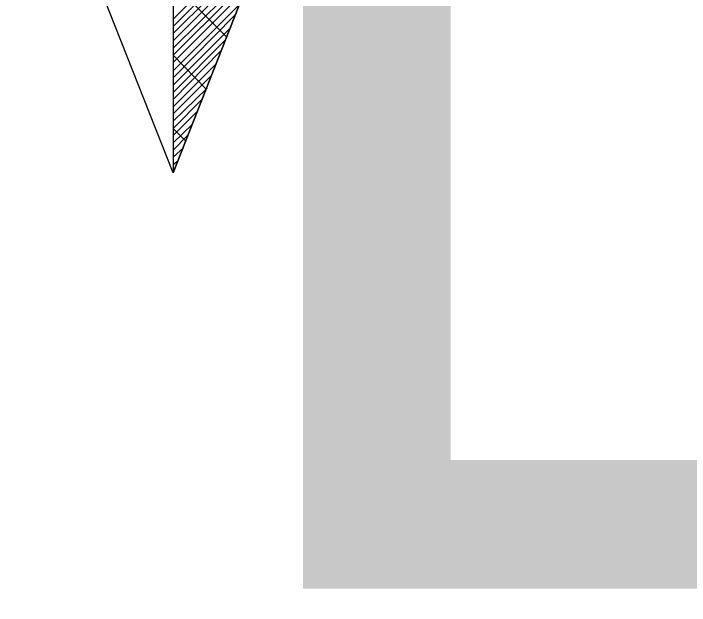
# Model space of a CAD drawing. Extents: x -729889 to -691139, y -995431 to -974354.
# Drawn here: x -726182.519 to -726181.377, y -978353.36 to -978352.36 of the extents above; entities that cross this region are included whole.
import ezdxf

# ---------------------------------------------------------------- set-up
doc = ezdxf.new("R2010")
doc.units = 0
for name, color, linetype in [('Atributy', 7, 'Continuous'), ('Svítidlo vestavné a přisazené venkovní', 7, 'Continuous'), ('Světelný bod se zemním svítidlem', 7, 'Continuous')]:
    doc.layers.add(name, color=color, linetype=linetype)

# ---------------------------------------------------------------- blocks, each defined once
blk = doc.blocks.new('Světlo')
at = {"layer": 'Světelný bod se zemním svítidlem'}
for p, q in [((0, 1.6939), (0, -1.3043)), ((0, 0), (0, -1.3043)), ((0, -1.3043), (0.3687, -0.3687)), ((0, -1.3043), (0.3687, -0.3687)), ((0, -1.3043), (-0.2696, -0.6209)), ((0.2696, -0.6209), (0, -1.3043)), ((0, -1.0452), (0.1687, -0.8765)), ((0, -1.0574), (0.16, -0.8974)), ((0, -1.0696), (0.153, -0.9165)), ((0, -1.0817), (0.1443, -0.9374)), ((0, -1.0939), (0.1374, -0.9583)), ((0, -1.1061), (0.1287, -0.9774)), ((0.0904, -1.0748), (0, -0.9843)), ((0, -1.1183), (0.12, -0.9983)), ((0, -1.1322), (0.113, -1.0191)), ((0, -1.1443), (0.1043, -1.0383)), ((0, -1.1565), (0.0974, -1.0591)), ((0, -1.1687), (0.0887, -1.08)), ((0, -1.1809), (0.08, -1.0991)), ((0.0557, -1.1635), (0, -1.1061)), ((0, -1.193), (0.073, -1.12)), ((0, -1.2052), (0.0643, -1.1409)), ((0, -1.2174), (0.0574, -1.1617)), ((0, -1.2296), (0.0487, -1.1809)), ((0, -1.2417), (0.04, -1.2017)), ((0, -1.2539), (0.033, -1.2226)), ((0.0209, -1.2504), (0, -1.2296)), ((0, -1.2661), (0.0243, -1.2417)), ((0, -1.2783), (0.0174, -1.2626)), ((0, -1.2904), (0.0087, -1.2835)), ((0, -1.3043), (0, -1.3026))]:
    blk.add_line(p, q, dxfattribs=at)

msp = doc.modelspace()

# ---------------------------------------------------------------- block references
at = {"layer": 'Svítidlo vestavné a přisazené venkovní', "xscale": 1.0005800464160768, "yscale": 1.0005800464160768}
msp.add_blockref('Světlo', (-726182.2493, -978351.3237), dxfattribs=at)

# ---------------------------------------------------------------- texts
at = {"layer": 'Atributy'}
msp.add_text('D-1148', height=2, dxfattribs=at).set_placement((-726182.2493, -978353.3313))

doc.saveas('drawing.dxf')
